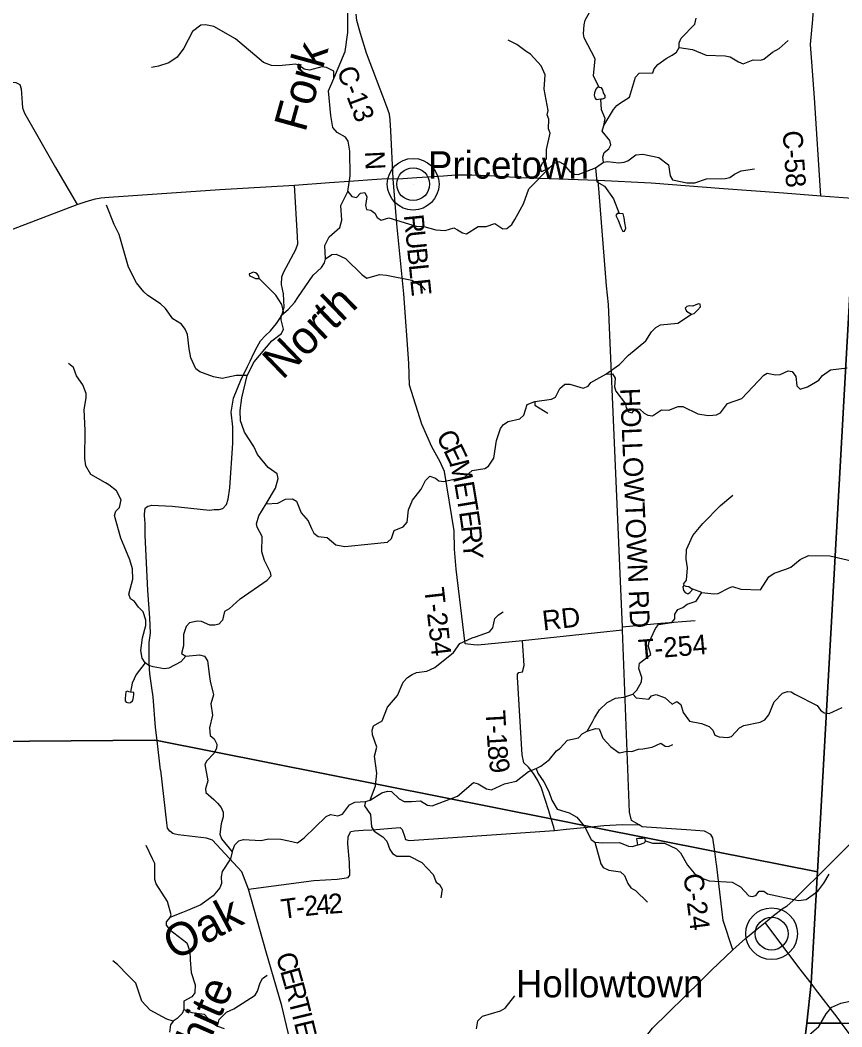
# Model space of a CAD drawing. Extents: x 1525783 to 1900577, y 218250 to 627376.
# Drawn here: x 1593420 to 1605912, y 406047 to 421352 of the extents above; entities that cross this region are included whole.
import ezdxf

# ---------------------------------------------------------------- set-up
doc = ezdxf.new("R2010")
doc.units = 0
for name, color, linetype in [('GM_X_County_Road', 7, 'Continuous'), ('GM_X_County_Road_Text', 7, 'Continuous'), ('GM_X_Minor_Lake', 7, 'Continuous'), ('GM_X_Minor_River', 7, 'Continuous'), ('GM_X_Minor_River_Text', 7, 'Continuous'), ('GM_X_State_Route', 7, 'Continuous'), ('GM_X_Township', 7, 'Continuous'), ('GM_X_Township_Road', 7, 'Continuous'), ('GM_X_Township_Road_Text', 7, 'Continuous'), ('GM_X_Unincorporated', 7, 'Continuous'), ('GM_X_Unincorporated_Location', 7, 'Continuous'), ('GM_X_Unincorporated_Text', 7, 'Continuous')]:
    doc.layers.add(name, color=color, linetype=linetype)

msp = doc.modelspace()

# ---------------------------------------------------------------- linework, layer by layer
at = {"layer": 'GM_X_County_Road'}
for points in [[(1605595, 418682), (1605496, 420170), (1605455, 420720), (1605436, 420981), (1605469, 421364), (1605531, 422345), (1605575, 422960), (1605601, 423472), (1605592, 423564), (1605564, 423679), (1605566, 423779), (1605707, 425706), (1605710, 425870), (1605693, 426569), (1605675, 426675), (1605627, 426786), (1605259, 427321), (1605186, 427385), (1605043, 427422), (1603288, 427698), (1603094, 427741)], [(1599093, 418942), (1599057, 419670), (1599047, 419837), (1599036, 419925), (1598991, 420047), (1598686, 420849), (1598592, 421151), (1598536, 421349), (1598526, 421443)], [(1587854, 421042), (1588649, 421120), (1589019, 421157), (1589203, 421147), (1589411, 421119), (1590826, 420820), (1591623, 420655), (1592085, 420558), (1592359, 420508), (1593356, 420405), (1593417, 420372), (1593437, 420308), (1593451, 420094), (1593457, 420018), (1593486, 419938), (1593955, 419114), (1594285, 418550)], [(1595556, 409950), (1595504, 410399), (1595480, 410598), (1595441, 411062), (1595423, 411202), (1595390, 411415), (1595381, 411571), (1595380, 411752), (1595383, 411892), (1595401, 412031), (1595391, 412266), (1595359, 412679), (1595319, 413524), (1595320, 413698), (1595312, 413821), (1595315, 413905), (1595327, 413937), (1595359, 413961), (1595385, 413969), (1595422, 413977), (1595731, 413963), (1596298, 413903), (1596372, 413913), (1596443, 413914), (1596503, 413928), (1596558, 413988), (1596584, 414070), (1596609, 414241), (1596653, 414922), (1596654, 415171), (1596627, 415392), (1596661, 415605), (1596775, 415877), (1596876, 416085), (1596919, 416167), (1596974, 416287), (1597025, 416385), (1597073, 416476), (1597152, 416559), (1597227, 416631), (1597316, 416739), (1597399, 416861), (1597432, 416990), (1597425, 417190), (1597394, 417335), (1597398, 417448), (1597429, 417526), (1597613, 417864), (1597644, 417952), (1597635, 418062), (1597592, 418845)], [(1604002, 408548), (1604002, 408549), (1603980, 408713), (1603952, 408919), (1603918, 408973), (1603823, 409024), (1603552, 409043), (1602941, 409082), (1602877, 409087), (1602829, 409119), (1602716, 409182), (1602685, 409313), (1602579, 412077), (1602577, 412125), (1602364, 417030), (1602335, 417313), (1602207, 418917)], [(1597540, 405770), (1597396, 406368), (1597156, 407203), (1596891, 408142), (1596792, 408406), (1596342, 408887), (1596254, 408916), (1595820, 408964), (1595777, 408974), (1595741, 408984), (1595697, 409024), (1595661, 409069), (1595650, 409151), (1595557, 409947), (1595556, 409950)], [(1604255, 407219), (1604110, 407666), (1604006, 408523), (1604002, 408548)], [(1606245, 405645), (1606244, 405645), (1605908, 406102), (1605855, 406175), (1605496, 406642), (1605444, 406709), (1605257, 406949), (1604744, 407631)]]:
    msp.add_lwpolyline(points, dxfattribs=at)
at = {"layer": 'GM_X_Minor_Lake'}
for points in [[(1602249, 420156), (1602271, 420155), (1602313, 420170), (1602316, 420208), (1602289, 420249), (1602278, 420293), (1602258, 420324), (1602222, 420330), (1602196, 420331), (1602170, 420303), (1602153, 420245), (1602146, 420212), (1602155, 420171), (1602177, 420145)], [(1602177, 420145), (1602249, 420156)], [(1602528, 418415), (1602494, 418411), (1602476, 418380), (1602511, 418311), (1602537, 418246), (1602558, 418188), (1602584, 418141), (1602610, 418143), (1602627, 418192), (1602612, 418273), (1602603, 418347), (1602590, 418408)], [(1602590, 418408), (1602528, 418415)], [(1597053, 417426), (1597048, 417462), (1597024, 417494), (1596999, 417511), (1596963, 417520), (1596920, 417500), (1596900, 417495), (1596906, 417464), (1596949, 417448), (1596997, 417425), (1597017, 417422)], [(1597017, 417422), (1597053, 417426)], [(1603627, 416880), (1603669, 416893), (1603720, 416944), (1603761, 416996), (1603760, 417032), (1603732, 417040), (1603690, 417025), (1603647, 417004), (1603591, 417011), (1603553, 417001), (1603532, 416972), (1603550, 416929)], [(1603550, 416929), (1603627, 416880)], [(1603648, 412700), (1603628, 412708), (1603585, 412735), (1603543, 412744), (1603511, 412755), (1603493, 412735), (1603504, 412680), (1603529, 412652), (1603571, 412631), (1603599, 412651)], [(1603599, 412651), (1603648, 412700)], [(1595099, 411136), (1595073, 411139), (1595051, 411151), (1595028, 411138), (1595020, 411090), (1595017, 411038), (1595016, 411002), (1595034, 410981), (1595068, 410975), (1595100, 410976), (1595126, 411004), (1595137, 411032), (1595141, 411055), (1595148, 411107)], [(1595148, 411107), (1595147, 411128), (1595099, 411136)], [(1602805, 408816), (1602815, 408814), (1602853, 408824), (1602891, 408837), (1602917, 408851), (1602926, 408876), (1602920, 408903), (1602907, 408915), (1602880, 408911), (1602848, 408912), (1602822, 408910), (1602790, 408905)], [(1602790, 408905), (1602805, 408816)]]:
    msp.add_lwpolyline(points, dxfattribs=at)
at = {"layer": 'GM_X_Minor_River'}
for points in [[(1602222, 420330), (1602139, 420506), (1602164, 420766), (1601993, 421084), (1601982, 421143), (1601993, 421283), (1602012, 421350), (1602080, 421480), (1602197, 421622), (1602228, 421689), (1602227, 421808), (1602194, 422019), (1602207, 422285), (1602258, 422553), (1602307, 422730), (1602336, 422788), (1602454, 422870), (1602649, 422903), (1602711, 422927), (1602766, 422973), (1602817, 423030), (1603315, 423540), (1603631, 423811), (1603753, 423929)], [(1598188, 420464), (1598359, 420878), (1598400, 421166), (1598402, 421461)], [(1602286, 419195), (1602279, 419271), (1602301, 419339), (1602370, 419394), (1602399, 419457), (1602384, 419524), (1602268, 419664), (1602294, 419752), (1602442, 419992), (1602492, 420055), (1602549, 420096), (1602684, 420182), (1602774, 420483), (1602829, 420546), (1603038, 420552), (1603057, 420614), (1603116, 420679), (1603242, 420767), (1603331, 420820), (1603396, 420865), (1603439, 420938), (1603438, 421008), (1603468, 421078), (1603678, 421289), (1603695, 421381)], [(1598188, 420464), (1598191, 420577), (1598076, 420633), (1598004, 420640), (1597821, 420593), (1597739, 420607), (1597664, 420662), (1597610, 420681), (1597353, 420660), (1597241, 420664), (1597122, 420710), (1596696, 421070), (1596366, 421258), (1596239, 421283), (1596168, 421274), (1596040, 421178), (1595906, 420926), (1595807, 420791), (1595681, 420705), (1595522, 420654), (1595470, 420641), (1595415, 420630)], [(1601473, 419111), (1601348, 419045), (1601331, 419114), (1601360, 419183), (1601423, 419246), (1601422, 419387), (1601476, 419634), (1601454, 419699), (1601458, 419847), (1601433, 419914), (1601447, 419979), (1601384, 420303), (1601402, 420519), (1601340, 420657), (1601177, 420834), (1601114, 420875), (1600970, 420982), (1600841, 421049)], [(1603439, 420938), (1603641, 420906), (1603850, 420821), (1604140, 420811), (1604216, 420792), (1604339, 420718), (1604412, 420686), (1604562, 420748), (1604676, 420744), (1604726, 420757), (1604856, 420867), (1604960, 420923), (1605096, 421045)], [(1598143, 419900), (1598110, 420275), (1598188, 420464)], [(1602294, 419752), (1602312, 419858), (1602260, 419991), (1602249, 420156)], [(1598346, 418636), (1598401, 418749), (1598435, 418987), (1598430, 419358), (1598405, 419510), (1598364, 419571), (1598237, 419646), (1598174, 419719), (1598143, 419900)], [(1598401, 418749), (1598460, 418672), (1598532, 418658), (1598593, 418721), (1598661, 418730), (1598690, 418666), (1598668, 418536), (1598685, 418475), (1598753, 418462), (1598814, 418417), (1598847, 418350), (1598908, 418311), (1599027, 418345), (1599438, 418221), (1599556, 418215), (1599741, 418164), (1599879, 418153), (1600012, 418197), (1600070, 418166), (1600143, 418117), (1600205, 418101), (1600385, 418216), (1600507, 418214), (1600634, 418260), (1600759, 418178), (1600821, 418183), (1600893, 418243), (1600940, 418319), (1601074, 418559), (1601153, 418790), (1601473, 419111), (1601544, 419176), (1601607, 419205), (1601676, 419168), (1601782, 419045), (1601848, 419012), (1601904, 419007), (1602166, 419105), (1602286, 419195), (1602348, 419204), (1602524, 419184), (1602602, 419191), (1602659, 419214), (1602779, 419304), (1602889, 419316), (1603131, 419266), (1603275, 419153), (1603300, 418984), (1603339, 418923), (1603555, 418877), (1603675, 418879), (1603852, 418940), (1604137, 418947), (1604207, 418962), (1604278, 419009), (1604383, 419059), (1604584, 419094)], [(1602166, 419105), (1602188, 418896), (1602303, 418826), (1602442, 418633), (1602528, 418415)], [(1597431, 416899), (1597496, 416955), (1597594, 417067), (1597641, 417137), (1597877, 417475), (1598000, 417593), (1598047, 417665), (1598060, 417725), (1598050, 417927), (1598116, 418056), (1598281, 418198), (1598311, 418311), (1598295, 418532), (1598346, 418636)], [(1596870, 415950), (1596702, 415949), (1596489, 415906), (1596361, 415929), (1596150, 416005), (1596093, 416050), (1596016, 416219), (1595990, 416356), (1595964, 416571), (1595931, 416652), (1595871, 416729), (1595742, 416810), (1595630, 416968), (1595554, 417037), (1595363, 417165), (1595302, 417222), (1595191, 417359), (1595067, 417599), (1594923, 418095), (1594848, 418243), (1594735, 418537)], [(1598060, 417725), (1598158, 417791), (1598224, 417794), (1598367, 417729), (1598619, 417480), (1598690, 417431), (1598883, 417487), (1598991, 417474), (1599375, 417399), (1599522, 417314), (1599578, 417247)], [(1597431, 416899), (1597399, 417027), (1597309, 417171), (1597053, 417426)], [(1597158, 413996), (1597303, 414238), (1597345, 414382), (1597325, 414454), (1597188, 414553), (1597029, 414746), (1596975, 414869), (1596833, 415090), (1596789, 415207), (1596772, 415258), (1596765, 415418), (1596788, 415612), (1596870, 415950), (1596980, 416156), (1597247, 416478), (1597391, 416586), (1597424, 416655), (1597386, 416794), (1597388, 416863), (1597431, 416899)], [(1597158, 413996), (1597339, 414007), (1597456, 414069), (1597560, 414075), (1597620, 414040), (1597693, 413862), (1597799, 413742), (1597851, 413623), (1597885, 413550), (1597951, 413501), (1598087, 413485), (1598221, 413376), (1598357, 413348), (1598754, 413391), (1599003, 413418), (1599064, 413469), (1599108, 413591), (1599242, 413649), (1599305, 413718), (1599324, 413908), (1599385, 414053), (1599424, 414106), (1599518, 414223), (1599581, 414352), (1599648, 414419), (1599736, 414391), (1599787, 414350), (1599857, 414337), (1600185, 414411), (1600293, 414506), (1600484, 414536), (1600538, 414570), (1600623, 414692), (1600661, 414960), (1600721, 415142), (1600770, 415203), (1600841, 415248), (1601016, 415289), (1601077, 415344), (1601128, 415507), (1601243, 415553), (1601500, 415589), (1601559, 415618), (1601623, 415753), (1601703, 415820), (1601775, 415816), (1601980, 415755), (1602053, 415785), (1602098, 415843), (1602324, 415971), (1602481, 416080), (1602533, 416119), (1602668, 416261), (1602933, 416475), (1603019, 416614), (1603084, 416679), (1603155, 416718), (1603418, 416745), (1603627, 416880)], [(1595221, 412426), (1595158, 412516), (1595099, 412555), (1595074, 412624), (1595132, 412853), (1595127, 413012), (1595089, 413149), (1595003, 413355), (1594949, 413474), (1594855, 413821), (1594876, 413886), (1594931, 413945), (1594957, 414059), (1594886, 414197), (1594769, 414289), (1594717, 414316), (1594495, 414446), (1594419, 414574), (1594402, 414688), (1594409, 415115), (1594393, 415434), (1594426, 415610), (1594421, 415678), (1594373, 415810), (1594276, 415942), (1594230, 416071), (1594155, 416132)], [(1602324, 415971), (1602425, 415973), (1602468, 415910), (1602457, 415778), (1602478, 415712), (1602621, 415521), (1602632, 415458), (1602671, 415395), (1602723, 415382), (1602770, 415444), (1602842, 415438), (1602909, 415379), (1602964, 415344), (1603034, 415335), (1603170, 415429), (1603284, 415421), (1603422, 415478), (1603494, 415479), (1603724, 415369), (1603880, 415342), (1603950, 415345), (1604008, 415351), (1604067, 415383), (1604174, 415525), (1604391, 415601), (1604726, 415956), (1604777, 415983), (1604901, 415959), (1604975, 415964), (1605098, 416020), (1605156, 416012), (1605211, 415935), (1605228, 415791), (1605280, 415744), (1605392, 415778), (1605510, 415848), (1605564, 415877), (1605620, 415948), (1605738, 416038), (1605991, 416068)], [(1601243, 415553), (1601246, 415497), (1601444, 415379)], [(1603503, 412777), (1603551, 412838), (1603568, 413024), (1603546, 413157), (1603549, 413303), (1603649, 413516), (1603800, 413697), (1604068, 413971), (1604255, 414128)], [(1596596, 412401), (1596764, 412556), (1597177, 412839), (1597235, 412902), (1597226, 412953), (1597133, 413135), (1597093, 413268), (1597097, 413504), (1597022, 413646), (1597012, 413696), (1597051, 413818), (1597158, 413996)], [(1603374, 412320), (1603420, 412391), (1603495, 412422), (1603562, 412473), (1603697, 412519), (1603782, 412651), (1603966, 412628), (1604032, 412637), (1604190, 412716), (1604252, 412741), (1604374, 412703), (1604676, 412690), (1604800, 412888), (1604883, 412944), (1605076, 413009), (1605139, 413034), (1605277, 413150), (1605407, 413212), (1605729, 413208), (1606058, 413132)], [(1603503, 412777), (1603511, 412755)], [(1603782, 412651), (1603648, 412700)], [(1595937, 411681), (1595864, 411596), (1595682, 411499), (1595607, 411492), (1595444, 411519), (1595376, 411540), (1595321, 411581), (1595274, 411650), (1595256, 411771), (1595279, 411961), (1595330, 412150), (1595330, 412228), (1595292, 412359), (1595221, 412426)], [(1596596, 412401), (1596526, 412364), (1596497, 412230), (1596440, 412169), (1596378, 412152), (1596302, 412156), (1596177, 412208), (1596113, 412215), (1595996, 412187), (1595943, 412134), (1595903, 412014), (1595904, 411840), (1595874, 411722), (1595937, 411681), (1596146, 411701), (1596222, 411684), (1596266, 411611), (1596300, 411372), (1596311, 411304), (1596360, 411097), (1596321, 410957), (1596344, 410785), (1596297, 410591), (1596311, 410477), (1596368, 410424), (1596411, 410347), (1596405, 410279), (1596364, 410205), (1596256, 410089), (1596227, 410037), (1596273, 409786), (1596237, 409663), (1596244, 409612), (1596364, 409502), (1596419, 409449), (1596478, 409380), (1596505, 409313), (1596506, 409239), (1596474, 409132), (1596455, 408978), (1596480, 408903), (1596641, 408706), (1596617, 408600), (1596491, 408408), (1596476, 408330), (1596480, 408224), (1596455, 408160), (1596353, 408040), (1596166, 407903), (1595962, 407814), (1595886, 407783), (1595696, 407709), (1595641, 407641), (1595640, 407591), (1595689, 407528), (1595952, 407326), (1596000, 407195), (1596005, 407068), (1596022, 406872), (1596083, 406686), (1596077, 406566), (1596028, 406501), (1595910, 406437), (1595910, 406309), (1595885, 406251), (1595808, 406176), (1595745, 406133), (1595708, 406078), (1595690, 405964)], [(1598743, 409495), (1598823, 409712), (1598844, 409906), (1598809, 410161), (1598841, 410297), (1598778, 410488), (1598773, 410555), (1598791, 410624), (1598924, 410698), (1599004, 410907), (1599155, 411083), (1599243, 411286), (1599308, 411357), (1599379, 411404), (1599444, 411435), (1599604, 411456), (1599725, 411512), (1600006, 411737), (1600106, 411874), (1600292, 411963), (1600342, 411976), (1600556, 412053), (1600605, 412112), (1600635, 412254), (1600692, 412313), (1600761, 412356)], [(1596641, 408706), (1596683, 408814), (1596744, 408873), (1596816, 408895), (1597080, 408879), (1597201, 408907), (1597381, 408900), (1597505, 408876), (1597634, 408847), (1597738, 408920), (1598074, 409244), (1598140, 409275), (1598248, 409253), (1598321, 409282), (1598425, 409421), (1598506, 409465), (1598671, 409473), (1598743, 409495), (1598921, 409605), (1599004, 409629), (1599066, 409624), (1599184, 409514), (1599259, 409475), (1599372, 409473), (1599504, 409482), (1599613, 409416), (1599685, 409407), (1600068, 409553), (1600314, 409763), (1600383, 409740), (1600510, 409665), (1600584, 409648), (1600782, 409741), (1600961, 409780), (1601146, 409931), (1601267, 409977), (1601337, 410012), (1601467, 410110), (1601572, 410244), (1601624, 410279), (1601739, 410407), (1601910, 410441), (1601963, 410504), (1602038, 410543), (1602120, 410685), (1602153, 410747), (1602229, 410866), (1602342, 410980), (1602471, 411042), (1602597, 411058), (1602734, 411107), (1602797, 411164), (1602866, 411292), (1602873, 411358), (1602827, 411497), (1602834, 411575), (1603009, 411710), (1602973, 411829), (1602980, 411887), (1603078, 412103), (1603123, 412165), (1603260, 412184), (1603328, 412193), (1603371, 412252), (1603374, 412320)], [(1595321, 411581), (1595183, 411403), (1595123, 411272), (1595099, 411136)], [(1602734, 411107), (1602787, 411048), (1602977, 411027), (1603016, 411079), (1603089, 411101), (1603224, 411051), (1603330, 410953), (1603403, 410994), (1603466, 410949), (1603500, 410828), (1603596, 410694), (1603780, 410661), (1603895, 410615), (1603952, 410558), (1603981, 410479), (1604049, 410456), (1604181, 410445), (1604233, 410463), (1604355, 410591), (1604422, 410626), (1604671, 410679), (1604742, 410714), (1604802, 410793), (1604885, 410986), (1605011, 411118), (1605084, 411145), (1605140, 411140), (1605199, 411105), (1605535, 410931), (1605586, 410862), (1605645, 410821), (1605721, 410810), (1605919, 410904)], [(1602038, 410543), (1602168, 410584), (1602222, 410577), (1602280, 410438), (1602402, 410304), (1602526, 410212), (1602649, 410236), (1602719, 410232), (1602822, 410271), (1602888, 410275), (1603027, 410297), (1603158, 410359), (1603225, 410312), (1603275, 410311), (1603344, 410338)], [(1601267, 409977), (1601290, 409906), (1601381, 409773), (1601455, 409627), (1601501, 409492), (1601582, 409358), (1601766, 409299), (1601885, 409233), (1601998, 409095), (1602101, 408895), (1602159, 408856), (1602280, 408844), (1602533, 408851), (1602668, 408793), (1602730, 408788), (1602805, 408816)], [(1598671, 409473), (1598653, 409409), (1598745, 409277), (1598762, 409088), (1598801, 409020), (1598936, 408937), (1598995, 408868), (1599039, 408745), (1599081, 408680), (1599149, 408643), (1599337, 408640), (1599528, 408544), (1599701, 408365), (1599745, 408244), (1599796, 408209), (1599837, 408142), (1599813, 408009)], [(1602159, 408856), (1602249, 408526), (1602284, 408471), (1602371, 408431), (1602549, 408406), (1602610, 408347), (1602660, 408224), (1602705, 408161), (1602775, 408120), (1602956, 407942)], [(1602926, 408876), (1603031, 408841), (1603214, 408837), (1603400, 408752), (1603459, 408693), (1603568, 408503), (1603666, 408381), (1603743, 408321), (1603895, 408265), (1604243, 408247), (1604372, 408176), (1604496, 408040), (1604547, 408027), (1604604, 408046), (1604655, 408111), (1604725, 408108), (1604782, 408069), (1605255, 407967), (1605368, 407985), (1605546, 408112), (1605638, 408233), (1605721, 408370)], [(1595696, 407709), (1595715, 407750), (1595662, 407952), (1595489, 408221), (1595468, 408289), (1595466, 408528), (1595431, 408599), (1595335, 408802)], [(1605371, 405887), (1605563, 406050), (1605674, 406243), (1605762, 406345), (1605897, 406405), (1606183, 406466), (1606562, 406736), (1606992, 406957), (1607172, 407028), (1607426, 407134)], [(1595745, 406133), (1595649, 406163), (1595397, 406301), (1595268, 406438), (1595180, 406712), (1595062, 406826), (1594901, 406995), (1594828, 407048)], [(1596419, 406056), (1596446, 406157), (1596558, 406269), (1596667, 406322), (1596994, 406530), (1597029, 406588), (1597071, 406717), (1597106, 406783), (1597175, 406832)], [(1600359, 406016), (1600379, 406136), (1600450, 406207), (1600724, 406288), (1600793, 406329), (1600939, 406519)], [(1595910, 406309), (1596030, 406265), (1596215, 406241), (1596337, 406109), (1596419, 406056), (1596524, 406024)]]:
    msp.add_lwpolyline(points, dxfattribs=at)
at = {"layer": 'GM_X_State_Route'}
for points in [[(1598420, 418904), (1598424, 418904), (1598845, 418936), (1598988, 418944), (1599093, 418942), (1599236, 418945), (1599452, 418959), (1599854, 418986), (1600043, 418998), (1600180, 419002), (1600288, 419000), (1600555, 418988), (1601024, 418962), (1601316, 418951), (1602048, 418923)], [(1602048, 418923), (1602207, 418917), (1603014, 418877), (1604113, 418795), (1605023, 418727), (1605595, 418682), (1606001, 418653), (1606117, 418641), (1606594, 418594), (1607594, 418486), (1607944, 418455), (1608586, 418427), (1609883, 418364), (1611598, 418285), (1612839, 418232), (1613398, 418205), (1615443, 418107)], [(1592755, 417969), (1594285, 418550), (1594392, 418583), (1594473, 418609), (1594567, 418635), (1594645, 418649), (1594766, 418660), (1596456, 418775), (1597592, 418845), (1598123, 418883), (1598420, 418904)], [(1605382, 408178), (1605535, 408330), (1605581, 408375), (1606035, 408824), (1607003, 409758), (1607587, 410373), (1608196, 411110), (1608269, 411183), (1609514, 412424), (1610377, 413202), (1610549, 413372), (1611185, 413993), (1611955, 414781), (1613181, 416039), (1613652, 416518), (1614010, 416850), (1614613, 417396), (1614907, 417682), (1615443, 418107)], [(1604620, 407530), (1604744, 407631), (1604873, 407742), (1605022, 407850), (1605083, 407888), (1605166, 407964), (1605382, 408178)], [(1600891, 404017), (1600908, 404032), (1601639, 404678), (1601899, 404927), (1602010, 405032), (1602930, 405893), (1603034, 406028), (1603767, 406744), (1603930, 406908), (1604255, 407219), (1604448, 407391), (1604620, 407530)]]:
    msp.add_lwpolyline(points, dxfattribs=at)
at = {"layer": 'GM_X_Township'}
for points in [[(1614677, 406057), (1611342, 406074), (1609806, 406082), (1605908, 406102), (1605380, 406105), (1605444, 406709), (1605535, 408330), (1605540, 408402), (1606117, 418641), (1606358, 422904), (1606725, 429409), (1606912, 432726), (1609960, 434558), (1611723, 435618), (1615012, 437595)], [(1606358, 422904), (1606117, 418641), (1605540, 408402), (1603980, 408713), (1602095, 409088), (1601494, 409207), (1595504, 410399), (1595464, 410407), (1590391, 410366), (1588273, 410349), (1586648, 410335), (1582301, 410300), (1580380, 410197), (1580442, 412790), (1580491, 414838), (1580602, 418918), (1580746, 423359)], [(1579705, 392782), (1579924, 397127), (1580230, 405084), (1580380, 410197), (1582301, 410300), (1586648, 410335), (1588273, 410349), (1590391, 410366), (1595464, 410407), (1595504, 410399), (1601494, 409207), (1602095, 409088), (1603980, 408713), (1605540, 408402), (1605535, 408330), (1605444, 406709), (1605380, 406105), (1605040, 403354), (1604445, 398538), (1603468, 390634)], [(1613116, 374096), (1606320, 374160), (1604029, 374172), (1603265, 374179), (1596599, 374241), (1594394, 374306), (1593734, 374365), (1595319, 377014), (1596289, 378635), (1601754, 387770), (1602513, 389039), (1603468, 390634), (1604445, 398538), (1605040, 403354), (1605380, 406105), (1605908, 406102), (1609806, 406082), (1611342, 406074), (1614677, 406057)]]:
    msp.add_lwpolyline(points, dxfattribs=at)
at = {"layer": 'GM_X_Township_Road'}
for points in [[(1602579, 412077), (1601057, 411918), (1600376, 411850), (1600314, 411857), (1600184, 411872), (1600049, 413004), (1600022, 413309), (1600020, 413586), (1599872, 414489), (1599804, 414638), (1599678, 414865), (1599529, 415211), (1599338, 415802), (1599327, 416137), (1599252, 417190), (1599146, 418255), (1599093, 418942)], [(1603681, 412220), (1603160, 412178), (1602577, 412125)], [(1601532, 409082), (1601532, 409082), (1601494, 409207), (1601457, 409333), (1601347, 409674), (1601291, 409791), (1601224, 409898), (1601146, 409994), (1601077, 410061), (1601053, 410180), (1600979, 411364), (1600982, 411410), (1601000, 411436), (1601055, 411443), (1601082, 411541), (1601057, 411918)], [(1601723, 409050), (1601724, 409050), (1602095, 409088), (1602294, 409108), (1602571, 409123), (1602829, 409119)], [(1596891, 408142), (1597886, 408273), (1598240, 408294), (1598348, 408305), (1598409, 408320), (1598433, 408353), (1598429, 408546), (1598402, 408829), (1598408, 408941), (1598447, 409015), (1598503, 409026), (1598636, 409037), (1598764, 409043), (1598951, 409058), (1599132, 409071), (1599198, 409076), (1599226, 409045), (1599264, 408946), (1599279, 408896), (1599333, 408881), (1601546, 409033), (1601723, 409050)], [(1601546, 409033), (1601532, 409082)]]:
    msp.add_lwpolyline(points, dxfattribs=at)
at = {"layer": 'GM_X_Unincorporated'}
for centre, radius in [((1599395, 418858), 393), ((1599395, 418858), 249), ((1604845, 407463), 393), ((1604845, 407463), 249)]:
    msp.add_circle(centre, radius, dxfattribs=at)
at = {"layer": 'GM_X_Unincorporated_Location'}
for p, q in [((1599395, 418858), (1599395, 418858)), ((1604845, 407463), (1604845, 407463))]:
    msp.add_line(p, q, dxfattribs=at)

# ---------------------------------------------------------------- texts
at = {"layer": 'GM_X_County_Road_Text'}
for s, rotation, p in [('C-13', 290.7171, (1598229, 420588)), ('C-58', 273.7684, (1605012, 419665)), ('N', 92.8608, (1598973, 419082)), ('HOLLOWTOWN RD', 272.4498, (1602540, 415753)), ('C-24', 277.2099, (1603502, 408361)), ('C', 285.7186, (1597304, 407134)), ('E', 285.7161, (1597370, 406897)), ('R', 285.4165, (1597431, 406681)), ('T', 284.4073, (1597496, 406445)), ('I', 283.6879, (1597552, 406229)), ('E', 283.5789, (1597581, 406109))]:
    msp.add_text(s, height=300, rotation=rotation, dxfattribs=at).set_placement(p)
at = {"layer": 'GM_X_Minor_River_Text'}
for s, height, rotation, p in [('Fork', 500.1, 74.5647, (1597755, 419634)), ('North', 500.1, 44.0689, (1597405, 415871)), ('Oak', 500, 27.8617, (1595766, 407049)), ('White', 500.1, 66.0629, (1595987, 405101))]:
    msp.add_text(s, height=height, rotation=rotation, dxfattribs=at).set_placement(p)
at = {"layer": 'GM_X_Township_Road_Text'}
for s, rotation, p in [('R', 275.7312, (1599252, 418387)), ('U', 275.7331, (1599277, 418141)), ('B', 275.7312, (1599303, 417879)), ('L', 275.7367, (1599328, 417633)), ('E', 275.9789, (1599350, 417409)), ('C', 296.8164, (1599737, 415031)), ('E', 295.7371, (1599848, 414813)), ('M', 284.11, (1599940, 414626)), ('E', 279.4651, (1600018, 414316)), ('T', 279.4039, (1600055, 414095)), ('E', 278.4456, (1600091, 413875)), ('R', 275.7762, (1600124, 413657)), ('Y', 273.8315, (1600148, 413414)), ('T-254', 276.4329, (1599563, 412711)), ('RD', 6.4498, (1601374, 412072)), ('T-254', 4.7625, (1602830, 411630)), ('T', 273.2459, (1600494, 410852)), ('-', 273.3129, (1600507, 410628)), ('1', 273.5744, (1600514, 410503)), ('8', 274.4622, (1600526, 410314)), ('9', 279.2467, (1600543, 410102)), ('4', 4.5322, (1597931, 407750)), ('2', 4.0521, (1598114, 407765)), ('T', 7.3313, (1597406, 407686)), ('2', 6.5557, (1597750, 407729)), ('-', 7.1691, (1597629, 407714))]:
    msp.add_text(s, height=300, rotation=rotation, dxfattribs=at).set_placement(p)
at = {"layer": 'GM_X_Unincorporated_Text'}
for s, p in [('Pricetown', (1599619, 418942)), ('Hollowtown', (1600956, 406495))]:
    msp.add_text(s, height=417, rotation=0, dxfattribs=at).set_placement(p)

doc.saveas('drawing.dxf')
